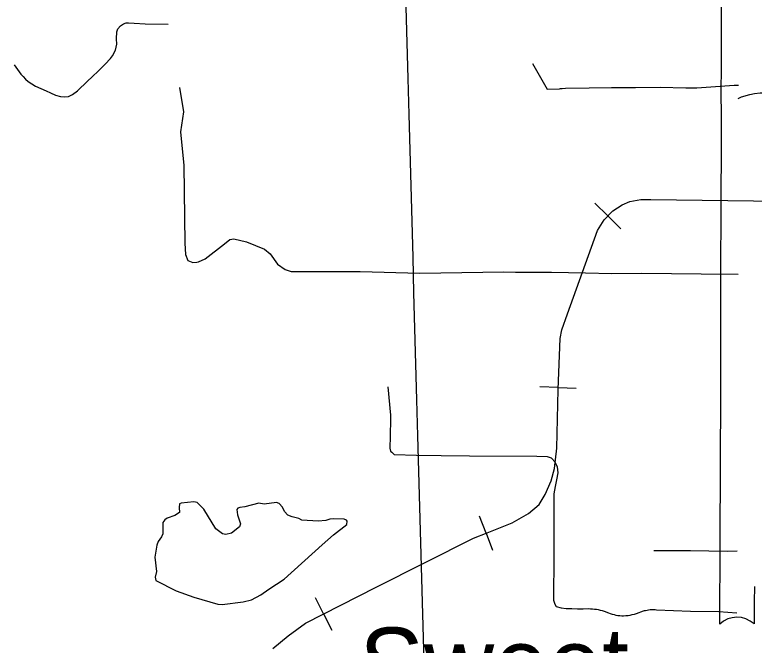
# Model space of a CAD drawing. Extents: x -19 to 366, y -4 to 359.
# Drawn here: x 156.004 to 157.023, y 187.276 to 188.145 of the extents above; entities that cross this region are included whole.
import ezdxf

# ---------------------------------------------------------------- set-up
doc = ezdxf.new("R2010")
doc.units = 0
for name, color, linetype in [('R_Contour Annot', 7, 'Continuous'), ('R_Horz Alg Annot', 7, 'Continuous'), ('R_ROW', 7, 'Continuous'), ('R_ROW Annot', 7, 'Continuous'), ('R_Striping', 7, 'Continuous'), ('R_Survey Control', 7, 'Continuous'), ('R_Temp Easement', 7, 'Continuous'), ('R_Water Annot', 7, 'Continuous'), ('Sheet Fence', 7, 'Continuous')]:
    doc.layers.add(name, color=color, linetype=linetype)

msp = doc.modelspace()

# ---------------------------------------------------------------- linework, layer by layer
at = {"layer": 'R_Contour Annot'}
for p, q in [((156.9771, 188.0296), (156.9772, 188.048)), ((156.9772, 188.048), (156.9772, 188.0485)), ((156.9771, 188.0288), (156.9771, 188.0296)), ((156.9769, 187.7872), (156.9769, 187.7872)), ((156.9758, 187.4053), (156.9758, 187.4053)), ((156.9756, 187.3574), (156.9756, 187.3574)), ((156.9753, 187.3206), (156.9753, 187.3206))]:
    msp.add_line(p, q, dxfattribs=at)
for points in [[(156.9772, 188.0485), (156.9776, 188.0625), (156.9776, 188.0714), (156.9775, 188.0905), (156.9775, 188.1539), (156.9774, 188.2404), (156.9777, 188.2794), (156.9773, 188.3627), (156.9769, 188.3786), (156.9759, 188.3933)], [(156.9769, 187.7872), (156.9774, 187.8811), (156.9775, 187.9705), (156.9775, 188.0148), (156.9771, 188.0288)], [(156.9758, 187.4053), (156.9758, 187.4336), (156.9762, 187.5091), (156.9761, 187.5453), (156.9766, 187.6019), (156.9766, 187.6682), (156.9768, 187.7207), (156.9769, 187.7733), (156.9769, 187.7872)], [(156.9756, 187.3574), (156.9757, 187.3651), (156.9758, 187.4053)], [(156.9753, 187.3206), (156.9753, 187.336), (156.9756, 187.3574)], [(157.023, 187.3567), (157.0227, 187.3356), (157.0226, 187.3204)], [(156.9752, 187.3048), (156.9752, 187.3054), (156.9753, 187.3206)], [(157.0226, 187.3205), (157.0226, 187.3054), (157.0226, 187.305)]]:
    msp.add_lwpolyline(points, dxfattribs=at)
msp.add_arc((156.999, 187.2798), 0.0345, 46.8767, 133.5406, dxfattribs=at)
at = {"layer": 'R_ROW'}
for points in [[(156.756, 188.0429), (156.758, 188.0431), (156.7627, 188.0434), (156.7953, 188.0439), (156.8263, 188.0446), (156.8594, 188.0446), (156.8933, 188.0449), (156.9286, 188.0439), (156.9438, 188.0441), (156.9952, 188.0476), (156.9962, 188.0476)], [(157.0008, 188.0294), (157.0051, 188.0315), (157.0167, 188.0348), (157.0233, 188.0361), (157.0308, 188.037), (157.0413, 188.0372), (157.057, 188.037), (157.0874, 188.0368), (157.0992, 188.0367), (157.1238, 188.0364), (157.1416, 188.0362), (157.1683, 188.0361), (157.2051, 188.0354), (157.2346, 188.0354), (157.2521, 188.0352), (157.2677, 188.0338), (157.2936, 188.0288), (157.3127, 188.0245), (157.3477, 188.0177), (157.3662, 188.0129)], [(156.4324, 187.7909), (156.48, 187.7909), (156.5619, 187.7886), (156.678, 187.7905), (156.6939, 187.7901), (156.7435, 187.7897), (156.7901, 187.7892), (156.8267, 187.7883), (156.8669, 187.7885), (156.9087, 187.7883), (156.9495, 187.7876), (157.0006, 187.7871)], [(156.518, 187.6319), (156.5217, 187.5928), (156.5218, 187.5877), (156.5211, 187.564), (156.5208, 187.5472), (156.5216, 187.5434), (156.5233, 187.5416)], [(156.5233, 187.5416), (156.5267, 187.5387), (156.5573, 187.5379), (156.5917, 187.5371), (156.6307, 187.5367), (156.7232, 187.5362), (156.7376, 187.536), (156.7431, 187.5338), (156.7439, 187.5329)], [(156.7439, 187.5329), (156.748, 187.5283), (156.7515, 187.5215), (156.7523, 187.5134), (156.7505, 187.5035), (156.7484, 187.4944), (156.7469, 187.4845), (156.7469, 187.4642), (156.7465, 187.3992), (156.7462, 187.3378), (156.7479, 187.3322), (156.7501, 187.3293), (156.7567, 187.3271), (156.7638, 187.3263)], [(156.9994, 187.4053), (156.9856, 187.405), (156.9352, 187.4057), (156.9067, 187.406), (156.8845, 187.4056)], [(156.7638, 187.3263), (156.7715, 187.3262), (156.7792, 187.326), (156.7869, 187.326), (156.7945, 187.3261), (156.7973, 187.326), (156.8, 187.3259), (156.8027, 187.3256), (156.8054, 187.3252), (156.808, 187.3248), (156.8107, 187.3242), (156.8133, 187.3235), (156.8159, 187.3227), (156.8219, 187.3205), (156.8244, 187.3195), (156.827, 187.3186), (156.8296, 187.3179), (156.8322, 187.3173), (156.8349, 187.3169), (156.8376, 187.3166), (156.8402, 187.3164), (156.8429, 187.3164), (156.8459, 187.3166), (156.8489, 187.3169), (156.8518, 187.3173), (156.8548, 187.318), (156.8576, 187.3187), (156.8605, 187.3196), (156.87, 187.3229), (156.8714, 187.3234), (156.8728, 187.3237), (156.8751, 187.3242), (156.8772, 187.3246), (156.8795, 187.3249), (156.8817, 187.325), (156.883, 187.325), (156.8845, 187.325), (156.8864, 187.3248), (156.8882, 187.3246), (156.9349, 187.3227), (156.974, 187.3223), (156.9989, 187.3205)]]:
    msp.add_lwpolyline(points, dxfattribs=at)
at = {"layer": 'R_ROW Annot'}
msp.add_lwpolyline([(156.255, 187.8038), (156.257, 187.804), (156.2664, 187.8083), (156.2931, 187.8289), (156.3005, 187.835), (156.3057, 187.8359), (156.3235, 187.8317), (156.3479, 187.8218), (156.3558, 187.8153), (156.3661, 187.8008), (156.3764, 187.7937), (156.3849, 187.7909), (156.4324, 187.7909)], dxfattribs=at)
at = {"layer": 'R_Striping'}
for points in [[(156.1443, 188.1117), (156.1448, 188.121), (156.1462, 188.1254), (156.1497, 188.1296), (156.1537, 188.1323), (156.1576, 188.1334), (156.1609, 188.1338), (156.1684, 188.133), (156.1838, 188.1324), (156.2155, 188.1316)], [(156.0034, 188.0758), (156.0126, 188.0629), (156.0154, 188.0594), (156.0186, 188.0561), (156.0223, 188.0529), (156.0324, 188.0464), (156.0471, 188.0398), (156.0532, 188.0369), (156.0601, 188.034), (156.067, 188.032), (156.0723, 188.0315), (156.0779, 188.032), (156.0836, 188.0346), (156.0905, 188.0397), (156.1043, 188.053), (156.1105, 188.0593), (156.1196, 188.0676), (156.1284, 188.0768), (156.136, 188.0844), (156.1388, 188.0882), (156.143, 188.0959), (156.1439, 188.1001), (156.1445, 188.1042), (156.1443, 188.1117)], [(156.7171, 188.0777), (156.7377, 188.0423)], [(156.7377, 188.0423), (156.7543, 188.0428), (156.756, 188.0429)], [(156.9962, 188.0476), (157.0009, 188.0478)]]:
    msp.add_lwpolyline(points, dxfattribs=at)
at = {"layer": 'R_Survey Control'}
msp.add_lwpolyline([(156.2312, 188.0445), (156.2364, 188.0107), (156.2322, 187.9835), (156.2368, 187.9371), (156.2382, 187.8298), (156.2392, 187.8143), (156.2425, 187.8059), (156.2495, 187.8031), (156.255, 187.8038)], dxfattribs=at)
at = {"layer": 'R_Temp Easement'}
for points in [[(156.4275, 187.4139), (156.4432, 187.4277), (156.4615, 187.4423), (156.4618, 187.4469), (156.4612, 187.4482), (156.4578, 187.4495), (156.4435, 187.4501), (156.4382, 187.4495), (156.4328, 187.4474), (156.4222, 187.4469), (156.3996, 187.4481), (156.3952, 187.4505), (156.3862, 187.4526), (156.3801, 187.4551), (156.3755, 187.4602), (156.3729, 187.4662), (156.3685, 187.4712), (156.3648, 187.4723), (156.3476, 187.47), (156.3404, 187.4716), (156.3208, 187.4663), (156.314, 187.4655), (156.3112, 187.4644), (156.3099, 187.4626), (156.3108, 187.4554), (156.315, 187.443), (156.3135, 187.4387), (156.3025, 187.43), (156.2946, 187.4285), (156.2902, 187.4293), (156.281, 187.436), (156.2646, 187.4634), (156.2551, 187.4723), (156.2507, 187.4734), (156.2331, 187.4717), (156.2309, 187.4705), (156.2306, 187.4654), (156.2311, 187.4585), (156.2247, 187.4546), (156.2142, 187.4508), (156.2108, 187.4484), (156.2082, 187.4448), (156.2078, 187.4292), (156.2062, 187.4253)], [(156.2062, 187.4253), (156.2014, 187.4186), (156.1996, 187.4136), (156.197, 187.3972), (156.1993, 187.3773), (156.1974, 187.3695), (156.1986, 187.3651), (156.2263, 187.3509), (156.2508, 187.3421), (156.2839, 187.3323), (156.2898, 187.3319), (156.3188, 187.3353), (156.3303, 187.3382), (156.343, 187.3451), (156.3539, 187.3529), (156.3752, 187.3667)], [(156.3752, 187.3667), (156.4275, 187.4139)]]:
    msp.add_lwpolyline(points, dxfattribs=at)
at = {"layer": 'R_Water Annot'}
for p, q in [((156.8211, 187.8674), (156.8034, 187.8851)), ((156.8211, 187.8674), (156.8388, 187.8498)), ((156.7526, 187.631), (156.7276, 187.632)), ((156.7526, 187.631), (156.7776, 187.63)), ((156.6533, 187.4301), (156.6443, 187.4535)), ((156.6533, 187.4301), (156.6622, 187.4068)), ((156.4295, 187.3188), (156.4182, 187.3411)), ((156.4295, 187.3188), (156.4409, 187.2965))]:
    msp.add_line(p, q, dxfattribs=at)
msp.add_lwpolyline([(156.3596, 187.271), (156.3807, 187.2888), (156.4046, 187.3061), (156.5018, 187.3556), (156.6358, 187.4234), (156.6547, 187.4306), (156.6891, 187.4445), (156.7119, 187.4573), (156.7264, 187.4696), (156.7347, 187.4835), (156.743, 187.5024), (156.7475, 187.5191), (156.7508, 187.5474), (156.7525, 187.6281), (156.7553, 187.6987), (156.7575, 187.7104), (156.7653, 187.7326), (156.807, 187.8472), (156.8159, 187.8622), (156.8281, 187.8744), (156.8409, 187.8827), (156.8514, 187.8872), (156.8664, 187.89), (156.8803, 187.89), (157.0926, 187.8872)], dxfattribs=at)
msp.add_lwpolyline([(156.3596, 187.271), (156.3807, 187.2888), (156.4046, 187.3061), (156.5018, 187.3556), (156.6358, 187.4234), (156.6547, 187.4306), (156.6891, 187.4445), (156.7119, 187.4573), (156.7264, 187.4696), (156.7347, 187.4835), (156.743, 187.5024), (156.7475, 187.5191), (156.7508, 187.5474), (156.7525, 187.6281), (156.7553, 187.6987), (156.7575, 187.7104), (156.7653, 187.7326), (156.807, 187.8472), (156.8159, 187.8622), (156.8281, 187.8744), (156.8409, 187.8827), (156.8514, 187.8872), (156.8664, 187.89), (156.8803, 187.89), (157.0926, 187.8872)], dxfattribs=at)
at = {"layer": 'Sheet Fence'}
for points in [[(0, 180.8999), (7.1228, 180.9044), (14.2457, 180.9176), (21.3685, 180.9397), (28.4912, 180.9706), (35.614, 181.0103), (42.7366, 181.0589), (49.8592, 181.1163), (56.9818, 181.1825), (64.1042, 181.2575), (71.2266, 181.3414), (78.3488, 181.4341), (85.4709, 181.5357), (92.5929, 181.646), (99.7147, 181.7652), (106.8364, 181.8933), (113.9579, 182.0301), (121.0793, 182.1758), (128.2005, 182.3303), (135.3214, 182.4936), (142.4422, 182.6658), (149.5627, 182.8468), (156.683, 183.0366), (163.8031, 183.2352), (170.9229, 183.4427), (178.0425, 183.659), (185.1617, 183.8841), (192.2807, 184.1181), (199.3994, 184.3608), (206.5178, 184.6124), (213.6359, 184.8728), (220.7537, 185.1421), (227.8711, 185.4201), (234.9881, 185.707), (242.1048, 186.0027), (249.2212, 186.3073), (256.3371, 186.6206), (263.4526, 186.9428), (270.5678, 187.2738), (277.6825, 187.6136), (284.7968, 187.9622), (291.9107, 188.3197), (299.0241, 188.6859), (306.1371, 189.061), (313.2495, 189.4449), (320.3615, 189.8377), (327.4731, 190.2392), (334.5841, 190.6495), (341.6946, 191.0687)], [(161.4532, 2.0533), (161.2336, 10.6702), (161.0133, 19.2873), (160.7922, 27.9044), (160.5704, 36.5217), (160.3478, 45.1392), (160.1245, 53.7568), (159.9003, 62.3745), (159.6754, 70.9923), (159.4498, 79.6103), (159.2234, 88.2284), (158.9962, 96.8466), (158.7683, 105.465), (158.5396, 114.0835), (158.3102, 122.7022), (158.08, 131.321), (157.849, 139.9399), (157.6173, 148.559), (157.3849, 157.1782), (157.1517, 165.7975), (156.9177, 174.417), (156.683, 183.0366), (156.511, 189.3363)]]:
    msp.add_spline(points, degree=3, dxfattribs=at)

# ---------------------------------------------------------------- texts
at = {"layer": 'R_Horz Alg Annot'}
msp.add_text('Sweet', height=0.1, dxfattribs=at).set_placement((156.4786, 187.2))

doc.saveas('drawing.dxf')
